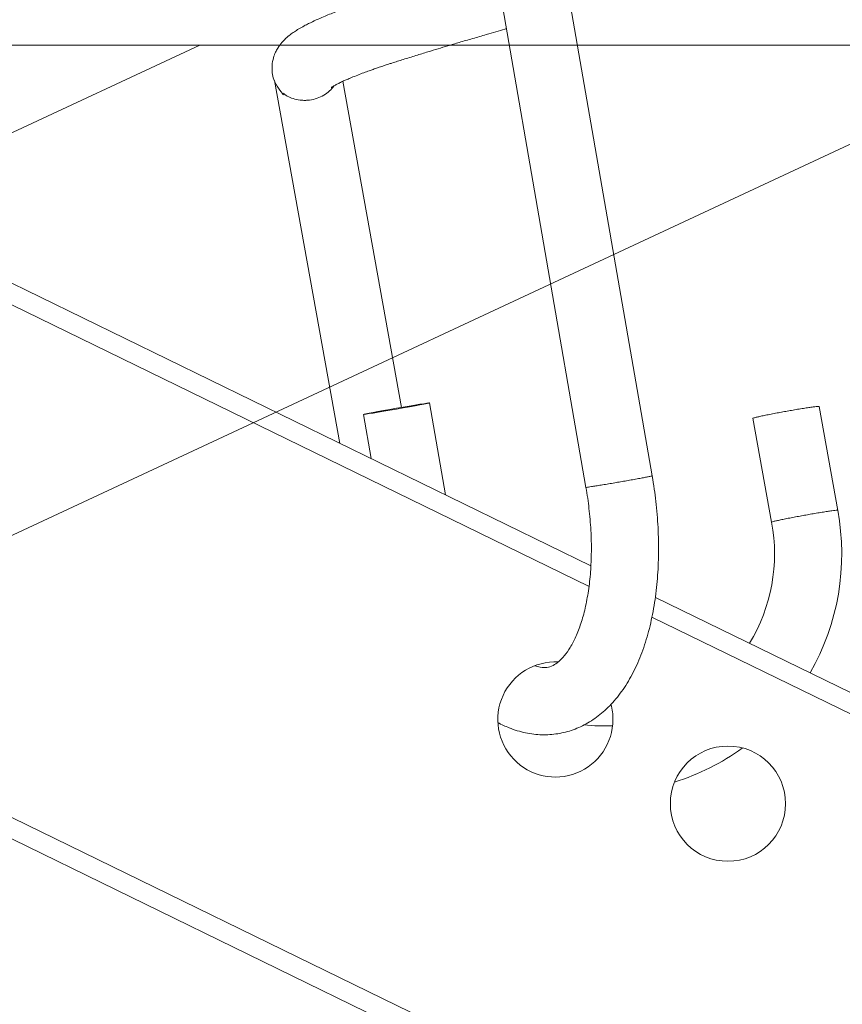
# Model space of a CAD drawing. Header units: inches. Extents: x 0 to 77643, y -44170 to 0.
# Tile 421 of 546: x 76278.81 to 76283.1, y -39567.8 to -39562.67. Entities that reach past the tile are written whole.
import ezdxf
from ezdxf.lldxf.tags import DXFTag

# ---------------------------------------------------------------- set-up
doc = ezdxf.new("R2010")
doc.units = ezdxf.units.IN
doc.header["$MEASUREMENT"] = 0
doc.layers.get('0').update_dxf_attribs({"lineweight": 0})
doc.layers.get('Defpoints').update_dxf_attribs({"lineweight": 0})
doc.styles.get("Standard").update_dxf_attribs({"font": 'arial.ttf', "width": 0.75})
tags = doc.linetypes.add('HIDDEN2', pattern=[4.7625, 3.175, -1.5875]).pattern_tags.tags
tags[6:7] = [DXFTag(74, 4), DXFTag(75, 0), DXFTag(340, '0'), DXFTag(46, 0.0), DXFTag(50, 0.0), DXFTag(44, 0.0), DXFTag(45, 0.0)]
tags[4:5] = [DXFTag(74, 4), DXFTag(75, 0), DXFTag(340, '0'), DXFTag(46, 0.0), DXFTag(50, 0.0), DXFTag(44, 0.0), DXFTag(45, 0.0)]
doc.dimstyles.get("Standard").update_dxf_attribs({"dimtxt": 0.18, "dimasz": 0.18, "dimexe": 0.18, "dimexo": 0.0625, "dimgap": 0.09, "dimtad": 0, "dimtih": 1, "dimtoh": 1, "dimdec": 4, "dimzin": 0, "dimdsep": 46, "dimtxsty": 'Standard', "dimcen": 0.09, "dimadec": 0, "dimazin": 0, "dimtfac": 1, "dimtdec": 4, "dimtofl": 0, "dimtmove": 0, "dimatfit": 3, "dimfxl": 1, "dimtolj": 1, "dimtzin": 0, "dimarcsym": 0})

# ---------------------------------------------------------------- blocks, each defined once
blk = doc.blocks.new('*D1798')
at = {"color": 0, "linetype": 'Continuous', "lineweight": -2}
for p, q in [((76255.676, -39499.3347), (76255.676, -39778.2568)), ((76392.3455, -39761.3342), (76392.3455, -39778.2568)), ((76362.3455, -39778.0768), (76285.676, -39778.0768))]:
    blk.add_line(p, q, dxfattribs=at)
at = {"color": 0}
for points in [[(76285.676, -39773.0768), (76285.676, -39783.0768), (76255.676, -39778.0768)], [(76362.3455, -39783.0768), (76362.3455, -39773.0768), (76392.3455, -39778.0768)]]:
    blk.add_solid(points, dxfattribs=at)
at = {"layer": 'Defpoints', "color": 0}
for p in [(76255.676, -39499.2722), (76392.3455, -39761.2717), (76255.676, -39778.0768)]:
    blk.add_point(p, dxfattribs=at)
at = {"linetype": 'Continuous', "lineweight": 20, "ltscale": 12, "insert": (76325.7482, -39757.5668), "char_height": 30, "attachment_point": 5}
blk.add_mtext('\\A1;C', dxfattribs=at)
blk = doc.blocks.new('A$C440D5DCA')
at = {"color": 7, "linetype": 'Continuous'}
for p, q in [((197.566, 2124.189), (290.105, 2079.055)), ((197.848, 2122.939), (290.008, 2077.989)), ((285.144, 2110.235), (289.846, 2083.143)), ((293.295, 2083.741), (288.82, 2109.526)), ((273.623, 2104.328), (277.019, 2085.437)), ((280.238, 2087.309), (277.186, 2104.288)), ((188.055, 2101.012), (430.026, 1982.995)), ((282.535, 2082.747), (281.703, 2087.541)), ((302.961, 2081.948), (301.989, 2087.359)), ((278.254, 2086.943), (278.654, 2084.64)), ((298.544, 2086.74), (299.516, 2081.329)), ((293.462, 2077.417), (440.985, 2005.465)), ((293.286, 2076.39), (440.547, 2004.567)), ((295.174, 2047.654), (254.766, 2067.363))]:
    blk.add_line(p, q, dxfattribs=at)
at = {"color": 7, "linetype": 'HIDDEN2'}
for p, q in [((168.207, 2106.167), (273.878, 2106.167)), ((269.728, 2106.167), (227.459, 2086.457)), ((235.488, 2069.237), (314.685, 2106.167)), ((314.685, 2106.167), (269.728, 2106.167))]:
    blk.add_line(p, q, dxfattribs=at)
at = {"color": 7, "linetype": 'Continuous'}
blk.add_circle((297.242, 2066.673), 3, dxfattribs=at)
for centre, radius, start, end in [((290.712, 2079.677), 12.458, 330.194, 10.5056), ((290.712, 2079.677), 8.958, 328.6973, 10.6262), ((288.254, 2071.057), 3, 87.2012, 0), ((288.254, 2071.057), 3, 0, 15.1649), ((290.712, 2079.677), 8.958, 263.7923, 273.3519), ((290.712, 2079.677), 12.458, 287.5339, 305.7507)]:
    blk.add_arc(centre, radius, start, end, dxfattribs=at)
blk.add_ellipse((279.978, 2087.242), major_axis=(-1.724, -0.299), ratio=0.012208, dxfattribs=at)
for points, knots in [([(285.12, 2110.481), (284.928, 2110.427), (284.501, 2110.305), (283.814, 2110.107), (283.143, 2109.912), (282.551, 2109.738), (282.079, 2109.599), (281.645, 2109.47), (281.225, 2109.344), (280.783, 2109.211), (280.295, 2109.062), (279.732, 2108.89), (279.199, 2108.725), (278.766, 2108.588), (278.435, 2108.48), (278.091, 2108.366), (277.674, 2108.223), (277.237, 2108.067), (276.833, 2107.915), (276.488, 2107.779), (276.144, 2107.637), (275.777, 2107.476), (275.444, 2107.318), (275.142, 2107.162), (274.895, 2107.023), (274.66, 2106.874), (274.43, 2106.71), (274.22, 2106.535), (273.999, 2106.309), (273.82, 2106.073), (273.669, 2105.795), (273.558, 2105.507), (273.484, 2105.127), (273.5, 2104.746), (273.59, 2104.235), (274.045, 2103.636), (274.094, 2103.582), (274.097, 2103.581)], [0.996247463, 0.996247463, 0.996247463, 0.996247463, 0.996353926, 0.99648534, 0.996630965, 0.996731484, 0.996822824, 0.996903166, 0.996984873, 0.997071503, 0.997169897, 0.997285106, 0.997427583, 0.997518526, 0.997580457, 0.997659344, 0.997765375, 0.997891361, 0.998003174, 0.998103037, 0.998197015, 0.99832502, 0.998470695, 0.998562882, 0.998681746, 0.998782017, 0.998879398, 0.998993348, 0.999084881, 0.999189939, 0.999253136, 0.999327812, 0.999417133, 0.999503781, 0.99958218, 0.999769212, 0.99982223, 0.99982223, 0.99982223, 0.99982223]), ([(276.583, 2103.963), (276.583, 2103.963), (276.59, 2103.969), (276.622, 2103.991), (276.674, 2104.024), (276.754, 2104.07), (276.854, 2104.126), (277.008, 2104.204), (277.202, 2104.296), (277.408, 2104.388), (277.651, 2104.491), (277.942, 2104.608), (278.255, 2104.727), (278.528, 2104.827), (278.731, 2104.9), (278.906, 2104.961), (279.096, 2105.026), (279.32, 2105.102), (279.543, 2105.175), (279.868, 2105.28), (280.339, 2105.428), (280.966, 2105.623), (281.576, 2105.81), (282.133, 2105.979), (282.676, 2106.142), (283.275, 2106.32), (283.943, 2106.517), (284.584, 2106.704), (285.144, 2106.866), (285.494, 2106.967), (285.675, 2107.018), (285.701, 2107.026)], [0.001127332, 0.001127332, 0.001127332, 0.001127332, 0.001180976, 0.001248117, 0.001309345, 0.001378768, 0.001436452, 0.001542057, 0.001641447, 0.00171705, 0.001804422, 0.001920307, 0.002019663, 0.002100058, 0.002159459, 0.002192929, 0.002244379, 0.002310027, 0.002366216, 0.002411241, 0.002548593, 0.002694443, 0.002827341, 0.002936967, 0.003038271, 0.003155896, 0.003291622, 0.003426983, 0.003523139, 0.003610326, 0.003625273, 0.003625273, 0.003625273, 0.003625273]), ([(276.722, 2104.051), (276.719, 2104.048), (276.717, 2104.044), (276.651, 2103.952), (276.577, 2103.868), (276.406, 2103.709), (276.307, 2103.634), (276.09, 2103.503), (275.969, 2103.447), (275.716, 2103.36), (275.581, 2103.329), (275.381, 2103.304), (275.314, 2103.299), (275.182, 2103.295), (275.115, 2103.297), (274.921, 2103.31), (274.798, 2103.331), (274.567, 2103.393), (274.459, 2103.433), (274.267, 2103.526), (274.179, 2103.579), (274.102, 2103.637)], [0.2476565, 0.2476565, 0.2476565, 0.2476565, 0.25, 0.25, 0.3125, 0.3125, 0.375, 0.375, 0.4375, 0.4375, 0.5, 0.5, 0.53125, 0.53125, 0.5625, 0.5625, 0.625, 0.625, 0.6875, 0.6875, 0.7486962, 0.7486962, 0.7486962, 0.7486962]), ([(285.258, 2070.895), (285.451, 2070.793), (285.923, 2070.574), (286.689, 2070.339), (287.545, 2070.237), (288.383, 2070.291), (289.193, 2070.5), (289.964, 2070.86), (290.686, 2071.369), (291.348, 2072.025), (291.939, 2072.823), (292.448, 2073.75), (292.869, 2074.789), (293.199, 2075.919), (293.436, 2077.13), (293.584, 2078.39), (293.641, 2079.713), (293.616, 2081.034), (293.496, 2082.43), (293.379, 2083.254), (293.295, 2083.741)], [0.3784166, 0.3784166, 0.3784166, 0.3784166, 0.4026053, 0.4364894, 0.4690733, 0.5008793, 0.5325476, 0.5647276, 0.5980038, 0.6327357, 0.668871, 0.7059434, 0.7433706, 0.7807465, 0.817899, 0.8547977, 0.8914741, 0.9279799, 0.9643711, 1, 1, 1, 1]), ([(289.846, 2083.143), (289.916, 2082.74), (290.014, 2082.052), (290.116, 2080.892), (290.139, 2079.803), (290.097, 2078.735), (289.986, 2077.75), (289.815, 2076.843), (289.591, 2076.042), (289.325, 2075.354), (289.03, 2074.792), (288.721, 2074.356), (288.41, 2074.043), (288.098, 2073.841), (287.82, 2073.756), (287.53, 2073.756), (287.285, 2073.82), (287.183, 2073.858)], [0, 0, 0, 0, 0.0367236, 0.0748178, 0.1127737, 0.150519, 0.1879792, 0.2250828, 0.2617751, 0.2980536, 0.3340378, 0.370106, 0.4072425, 0.4481041, 0.5009924, 0.5530282, 0.5852277, 0.5852277, 0.5852277, 0.5852277])]:
    blk.add_open_spline(points, degree=3, knots=knots, dxfattribs=at)
blk.add_open_spline([(274.098, 2103.664), (274.116, 2103.651), (274.162, 2103.591), (274.102, 2103.638)], degree=3, dxfattribs=at)
for points, weights in [([(301.989, 2087.359), (301.979, 2087.411), (300.257, 2087.101), (298.534, 2086.792), (298.544, 2086.74)], [1, 0.70710678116, 1, 0.707106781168, 1]), ([(289.846, 2083.143), (289.85, 2083.121), (291.574, 2083.421), (293.299, 2083.72), (293.295, 2083.741)], [1, 0.707106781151, 1, 0.707106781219, 1]), ([(302.961, 2081.948), (302.952, 2082), (301.229, 2081.691), (299.507, 2081.381), (299.516, 2081.329)], [1, 0.70710678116, 1, 0.707106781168, 1])]:
    blk.add_rational_spline(points, weights, degree=2, knots=[0, 0, 0, 0.5, 0.5, 1, 1, 1], dxfattribs=at)

msp = doc.modelspace()

# ---------------------------------------------------------------- block references
at = {"xscale": 0.1, "yscale": 0.1, "zscale": 0.1}
msp.add_blockref('A$C440D5DCA', (76252.77599, -39773.42178), dxfattribs=at)

# ---------------------------------------------------------------- dimensions: what is measured, and where the dimension line sits
at = {"color": 6, "linetype": 'Continuous', "lineweight": 20}
dim = msp.add_linear_dim(base=(76255.676, -39778.07682), p1=(76392.34554, -39761.27166), p2=(76255.676, -39499.27223), text='C', dimstyle='Standard', override={"dimtxt": 30, "dimasz": 30, "dimgap": 5, "dimtad": 1, "dimtih": 0, "dimtoh": 0, "dimclrt": 256}, dxfattribs=at)
dim.commit()
dim.dimension.update_dxf_attribs({"geometry": '*D1798', "text_midpoint": (76325.74818, -39778.07682), "dimtype": 160})

doc.saveas('drawing.dxf')
